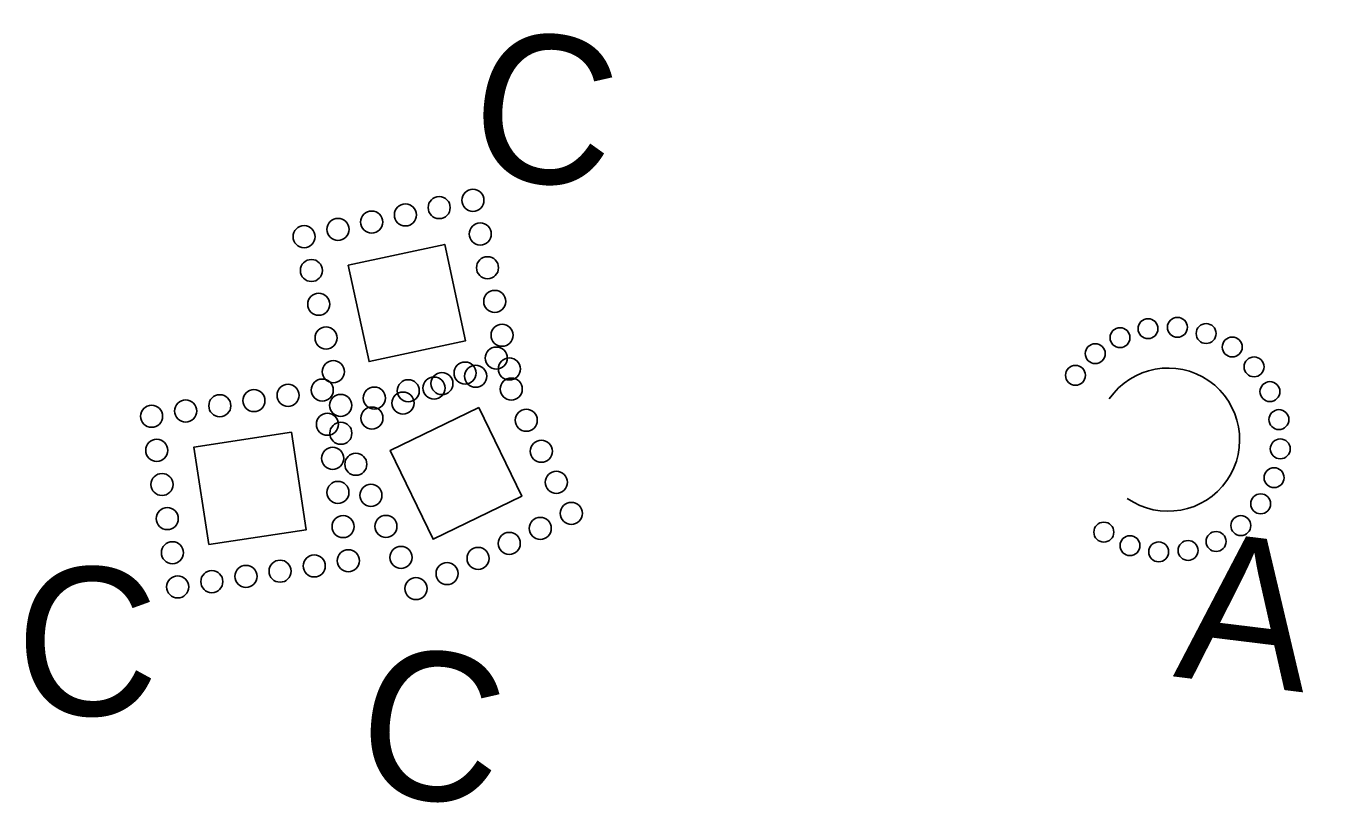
# Model space of a CAD drawing. Extents: x 2470000 to 2520000, y 340000 to 380000.
# Drawn here: x 2484488.3 to 2484619.6, y 365916.8 to 365996.3 of the extents above; entities that cross this region are included whole.
import ezdxf

# ---------------------------------------------------------------- set-up
doc = ezdxf.new("R2010")
doc.units = 0
for name, color, linetype in [('Label A Both CELL', 7, 'Continuous'), ('Label C CG CELL', 7, 'Continuous'), ('Prop Guardrail', 7, 'Continuous'), ('Prop Guardrail Anchor Unit CELL', 7, 'Continuous'), ('Prop Structure Anchor Unit CELL', 7, 'Continuous'), ('Rock Inlet Sediment Trap Type C CG CELL', 7, 'Continuous'), ('Rock Pipe Inlet Sediment Trap Type A Both CELL', 7, 'Continuous'), ('Scratch_Level_5', 7, 'Continuous')]:
    doc.layers.add(name, color=color, linetype=linetype)

# ---------------------------------------------------------------- blocks, each defined once
blk = doc.blocks.new('C2')
at = {"layer": 'Prop Guardrail Anchor Unit CELL'}
blk.add_text('C', height=0.3, dxfattribs=at).set_placement((-0.161, -0.136))
blk = doc.blocks.new('A2')
at = {"layer": 'Label A Both CELL'}
blk.add_text('A', height=0.3, dxfattribs=at).set_placement((-0.133, -0.151))
blk = doc.blocks.new('C3')
at = {"layer": 'Prop Guardrail'}
blk.add_text('C', height=0.3, dxfattribs=at).set_placement((-0.161, -0.136))
blk = doc.blocks.new('C1')
at = {"layer": 'Label C CG CELL'}
blk.add_text('C', height=0.3, dxfattribs=at).set_placement((-0.161, -0.136))

msp = doc.modelspace()

# ---------------------------------------------------------------- linework, layer by layer
at = {"layer": 'Prop Structure Anchor Unit CELL'}
msp.add_lwpolyline([(2484534.2, 365957.56), (2484538.55, 365948.56), (2484529.55, 365944.2), (2484525.21, 365953.21)], close=True, dxfattribs=at)
for centre in [(2484535.96, 365962.58), (2484532.8, 365961.06), (2484529.65, 365959.54), (2484537.48, 365959.43), (2484526.5, 365958.01), (2484523.35, 365956.49), (2484539, 365956.28), (2484520.2, 365954.96), (2484540.53, 365953.13), (2484521.72, 365951.81), (2484542.05, 365949.98), (2484523.25, 365948.66), (2484543.57, 365946.83), (2484524.77, 365945.51), (2484540.42, 365945.31), (2484537.27, 365943.78), (2484526.3, 365942.36), (2484534.12, 365942.26), (2484530.97, 365940.73), (2484527.82, 365939.21)]:
    msp.add_circle(centre, 1.12, dxfattribs=at)
at = {"layer": 'Rock Inlet Sediment Trap Type C CG CELL'}
msp.add_lwpolyline([(2484506.82, 365943.66), (2484505.31, 365953.55), (2484515.19, 365955.06), (2484516.69, 365945.17)], close=True, dxfattribs=at)
for centre in [(2484511.39, 365958.27), (2484514.85, 365958.8), (2484518.31, 365959.33), (2484504.47, 365957.21), (2484507.93, 365957.74), (2484501.01, 365956.68), (2484518.84, 365955.87), (2484501.54, 365953.22), (2484519.37, 365952.41), (2484502.07, 365949.76), (2484519.9, 365948.95), (2484502.6, 365946.3), (2484520.43, 365945.49), (2484503.13, 365942.84), (2484517.5, 365941.5), (2484520.96, 365942.03), (2484507.12, 365939.91), (2484510.58, 365940.44), (2484514.04, 365940.97), (2484503.66, 365939.38)]:
    msp.add_circle(centre, 1.12, dxfattribs=at)
at = {"layer": 'Rock Pipe Inlet Sediment Trap Type A Both CELL'}
for centre in [(2484602.04, 365965.56), (2484605.02, 365965.7), (2484607.93, 365965.07), (2484599.2, 365964.65), (2484610.58, 365963.7), (2484596.69, 365963.03), (2484612.79, 365961.69), (2484594.68, 365960.83), (2484614.4, 365959.18), (2484615.31, 365956.34), (2484615.45, 365953.37), (2484614.82, 365950.45), (2484613.46, 365947.8), (2484611.45, 365945.59), (2484597.56, 365944.93), (2484608.94, 365943.98), (2484600.21, 365943.56), (2484603.12, 365942.93), (2484606.1, 365943.07)]:
    msp.add_circle(centre, 1.01, dxfattribs=at)
msp.add_arc((2484604.07, 365954.31), 7.26, 235.2432, 145.2344, dxfattribs=at)
at = {"layer": 'Scratch_Level_5'}
msp.add_lwpolyline([(2484520.95, 365972), (2484530.73, 365974.11), (2484532.84, 365964.34), (2484523.07, 365962.23)], close=True, dxfattribs=at)
for centre in [(2484530.17, 365977.84), (2484533.59, 365978.58), (2484526.75, 365977.1), (2484519.91, 365975.63), (2484523.33, 365976.37), (2484516.48, 365974.89), (2484534.33, 365975.16), (2484517.22, 365971.46), (2484535.07, 365971.74), (2484517.96, 365968.04), (2484535.81, 365968.32), (2484536.55, 365964.9), (2484518.7, 365964.62), (2484519.44, 365961.2), (2484537.29, 365961.48), (2484530.45, 365960), (2484533.87, 365960.74), (2484523.6, 365958.52), (2484527.03, 365959.26), (2484520.18, 365957.78)]:
    msp.add_circle(centre, 1.12, dxfattribs=at)

# ---------------------------------------------------------------- block references
at = {"layer": 'Rock Inlet Sediment Trap Type C CG CELL', "xscale": 50, "yscale": 50}
msp.add_blockref('C1', (2484495.3, 365933.15), dxfattribs=at)
at = {"layer": 'Rock Pipe Inlet Sediment Trap Type A Both CELL', "xscale": 50.00000000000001, "yscale": 49.99999999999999, "rotation": -6.997703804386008}
msp.add_blockref('A2', (2484612.04, 365936.99), dxfattribs=at)
at = {"layer": 'Scratch_Level_5'}
for name, p, xscale, yscale, rotation in [('C3', (2484541.64, 365987.05), 50.00000000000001, 49.99999999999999, -6.997703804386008), ('C2', (2484530.21, 365924.49), 49.99999999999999, 50.00000000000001, -6.997703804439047)]:
    msp.add_blockref(name, p, dxfattribs=dict(at, xscale=xscale, yscale=yscale, rotation=rotation))

doc.saveas('drawing.dxf')
